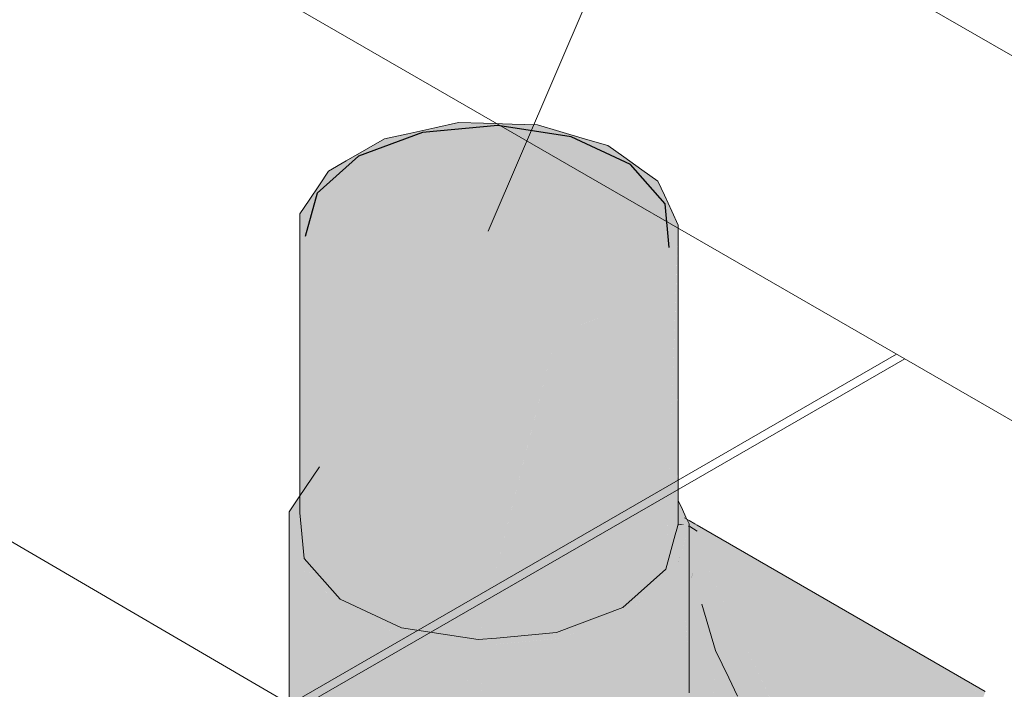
# Model space of a CAD drawing. Header units: millimetres. Extents: x -261 to 187, y -214 to 106.
# Tile 308 of 656: x -93.604 to -92.266, y -196.462 to -195.551. Entities that reach past the tile are written whole.
import ezdxf

# ---------------------------------------------------------------- set-up
doc = ezdxf.new("R2010")
doc.units = ezdxf.units.MM
doc.header["$LTSCALE"] = 0.005
doc.header["$MEASUREMENT"] = 0
for name, color, linetype, lineweight in [('AP-Condutos', 4, 'Continuous', 25), ('AP-Conexões', 9, 'Continuous', 18), ('DI-Indicação peça', 7, 'Continuous', 15), ('IFC-Cobertura-Contorno', 253, 'Continuous', 5), ('IFC-Parede-Contorno', 9, 'Continuous', 5), ('IFC-Segmento de fluxo-Contorno', 142, 'Continuous', 5)]:
    doc.layers.add(name, color=color, linetype=linetype, lineweight=lineweight)

msp = doc.modelspace()

# ---------------------------------------------------------------- hatches: boundary and pattern name
at = {"layer": 'AP-Condutos', "linetype": 'Continuous'}
msp.add_hatch(color=151, dxfattribs=at).paths.add_polyline_path([(-93.0565, -195.7044), (-93.1433, -195.7369), (-93.1996, -195.787), (-93.2158, -195.846), (-93.189, -195.9037), (-93.1239, -195.9502), (-93.0317, -195.9773), (-92.9283, -195.9804), (-92.9673, -195.8385), (-92.9283, -195.9804), (-92.8317, -195.959), (-92.7585, -195.9168), (-92.7215, -195.861), (-92.7269, -195.8013), (-92.7739, -195.7481), (-92.8543, -195.7105), (-92.9542, -195.695)])
at = {"layer": 'AP-Conexões', "linetype": 'Continuous'}
for points in [[(-93.2228, -196.2215), (-93.2171, -196.2836), (-93.1683, -196.3389), (-93.0847, -196.378), (-92.9808, -196.394), (-92.9808, -195.9876), (-93.0731, -195.9734), (-93.0847, -195.9907), (-93.0913, -196.0007), (-93.1683, -196.1165), (-93.2006, -196.1651), (-93.2171, -196.1899), (-93.2006, -196.1651), (-93.1683, -196.1165), (-93.0913, -196.0007), (-93.0847, -195.9907), (-93.0731, -195.9734), (-93.0847, -195.9716), (-93.1683, -195.9325), (-93.0847, -195.9716), (-92.9808, -195.9876), (-92.9808, -196.394), (-92.8746, -195.9779), (-92.7844, -195.9441), (-92.8233, -195.9587), (-92.8746, -195.9779), (-92.9096, -196.1152), (-92.8794, -196.3476), (-92.8746, -196.3448), (-92.8746, -196.1355), (-92.8746, -196.3448), (-92.8794, -196.3476), (-92.8746, -196.3843), (-92.8654, -196.3395), (-92.829, -196.1619), (-92.7984, -196.0124), (-92.829, -196.1619), (-92.8654, -196.3395), (-92.7964, -196.2997), (-92.7844, -196.2928), (-92.7844, -196.1878), (-92.7844, -196.0425), (-92.7754, -196.0618), (-92.7844, -196.0425), (-92.7844, -196.1878), (-92.7844, -196.2928), (-92.7964, -196.2997), (-92.8654, -196.3395), (-92.8746, -196.3843), (-92.7844, -196.3505), (-92.7764, -196.2882), (-92.765, -196.199), (-92.7535, -196.109), (-92.765, -196.199), (-92.7764, -196.2882), (-92.7384, -196.2663), (-92.7764, -196.2882), (-92.7844, -196.3505), (-92.7258, -196.2984), (-92.7258, -196.259), (-92.7258, -196.2984), (-92.713, -196.2516), (-92.7108, -196.2438), (-92.7237, -196.2419), (-92.7243, -196.2582), (-92.7258, -196.2217), (-92.7243, -196.2582), (-92.7231, -196.2233), (-92.7258, -196.1688), (-92.7231, -196.2233), (-92.7237, -196.2419), (-92.7108, -196.2438), (-92.7108, -196.2344), (-92.7108, -196.2304), (-92.7108, -196.201), (-92.7108, -195.8821), (-92.7215, -196.1781), (-92.7235, -196.1737), (-92.7215, -196.1781), (-92.709, -195.8307), (-92.7258, -195.892), (-92.7204, -195.8725), (-92.709, -195.8307), (-92.7242, -195.8312), (-92.709, -195.8307), (-92.7178, -195.8116), (-92.7279, -195.7898), (-92.7269, -195.8013), (-92.7264, -195.8072), (-92.7269, -195.8013), (-92.7279, -195.7898), (-92.7368, -195.7707), (-92.7504, -195.7747), (-92.7368, -195.7707), (-92.7583, -195.7554), (-92.783, -195.7378), (-92.7739, -195.7481), (-92.7693, -195.7533), (-92.7739, -195.7481), (-92.783, -195.7378), (-92.8045, -195.7224), (-92.8141, -195.7293), (-92.8045, -195.7224), (-92.835, -195.7135), (-92.8464, -195.7142), (-92.9673, -195.8385), (-92.8464, -195.7142), (-92.835, -195.7135), (-92.8543, -195.7105), (-92.9043, -195.7028), (-92.8543, -195.7105), (-92.835, -195.7135), (-92.8698, -195.7032), (-92.9003, -195.6943), (-92.9444, -195.6965), (-92.9003, -195.6943), (-92.9346, -195.6932), (-92.9735, -195.692), (-92.9542, -195.695), (-92.9735, -195.692), (-93.0054, -195.6997), (-92.9735, -195.692), (-93.0077, -195.691), (-93.0397, -195.6981), (-93.0565, -195.7044), (-93.0397, -195.6981), (-93.0762, -195.7062), (-93.0726, -195.7104), (-93.0762, -195.7062), (-93.1081, -195.7133), (-93.0998, -195.7206), (-93.1081, -195.7133), (-93.1324, -195.7273), (-93.1433, -195.7369), (-93.1324, -195.7273), (-93.16, -195.7432), (-93.1538, -195.7463), (-93.16, -195.7432), (-93.1842, -195.7572), (-93.1714, -195.762), (-93.1842, -195.7572), (-93.1965, -195.7756), (-93.1996, -195.787), (-93.2026, -195.798), (-93.2077, -195.8165), (-93.2026, -195.798), (-93.1996, -195.787), (-93.1965, -195.7756), (-93.2105, -195.7967), (-93.2228, -195.8151), (-93.2189, -195.8574), (-93.2171, -195.8772), (-93.2224, -196.1978), (-93.2171, -195.8772), (-93.2228, -195.8151), (-93.2228, -196.1984)], [(-92.7108, -195.8821), (-92.7108, -196.2438), (-92.709, -195.8307)], [(-92.709, -196.2334), (-92.709, -196.2314), (-92.709, -196.205), (-92.709, -195.8307), (-92.7106, -196.2014), (-92.7108, -196.2304), (-92.7108, -196.2344), (-92.7108, -196.2438), (-92.709, -196.2371)], [(-92.8746, -196.3843), (-92.8794, -196.3476), (-92.9096, -196.1152), (-92.9808, -196.394), (-92.956, -196.3918)], [(-93.2246, -196.2012), (-93.2373, -196.2202), (-93.2332, -196.2654), (-93.2313, -196.2858), (-93.2292, -196.2699), (-93.2228, -196.2215), (-93.1965, -196.159)], [(-92.709, -196.205), (-92.709, -196.2059), (-92.709, -196.2215), (-92.709, -196.2235), (-92.709, -196.2311), (-92.709, -196.2334), (-92.7057, -196.2253), (-92.704, -196.219), (-92.7057, -196.2253), (-92.709, -196.2334), (-92.709, -196.2347), (-92.7077, -196.2326), (-92.709, -196.2347), (-92.709, -196.2354), (-92.7083, -196.2348), (-92.7004, -196.2284), (-92.7083, -196.2348), (-92.7108, -196.2371), (-92.709, -196.2371), (-92.6943, -196.2366), (-92.6973, -196.2302), (-92.6986, -196.2274), (-92.7034, -196.2169)], [(-93.2373, -196.6266), (-93.2313, -196.6922), (-93.2352, -196.5764), (-93.2313, -196.6922), (-93.1799, -196.7492), (-93.2083, -196.5373), (-93.2084, -196.5361), (-93.2097, -196.5381), (-93.2313, -196.5705), (-93.2097, -196.5381), (-93.2084, -196.5361), (-93.2313, -196.5505), (-93.236, -196.5532), (-93.2364, -196.5782), (-93.236, -196.5532), (-93.2313, -196.5505), (-93.2084, -196.5361), (-93.2313, -196.2858), (-93.2373, -196.2202), (-93.2373, -196.5539), (-93.2373, -196.5795)], [(-93.2171, -196.2836), (-93.2228, -196.2215), (-93.2313, -196.2858), (-93.2153, -196.3039), (-92.9673, -196.2449)], [(-92.6943, -196.643), (-92.6943, -196.587), (-92.6943, -196.4996), (-92.6957, -196.4655), (-92.6958, -196.4654), (-92.6957, -196.4655), (-92.6943, -196.4996), (-92.6943, -196.4665), (-92.6943, -196.438), (-92.6973, -196.4137), (-92.6955, -196.4657), (-92.6973, -196.4137), (-92.6979, -196.4131), (-92.6973, -196.4137), (-92.6943, -196.438), (-92.6943, -196.4169), (-92.6943, -196.3799), (-92.6972, -196.3699), (-92.6988, -196.3676), (-92.6957, -196.4154), (-92.6968, -196.4142), (-92.6957, -196.4154), (-92.6991, -196.3638), (-92.6975, -196.4074), (-92.6985, -196.3985), (-92.6982, -196.4127), (-92.6985, -196.3985), (-92.6975, -196.4074), (-92.6989, -196.3674), (-92.6991, -196.3638), (-92.699, -196.3673), (-92.6991, -196.3638), (-92.6992, -196.3671), (-92.6991, -196.3638), (-92.6988, -196.3676), (-92.6972, -196.3699), (-92.6943, -196.3799), (-92.6943, -196.3743), (-92.6943, -196.3336), (-92.6943, -196.2875), (-92.6944, -196.2399), (-92.696, -196.2818), (-92.6977, -196.3266), (-92.696, -196.2818), (-92.6947, -196.2411), (-92.6947, -196.2401), (-92.6951, -196.2395), (-92.695, -196.2399), (-92.6948, -196.2412), (-92.695, -196.2399), (-92.6951, -196.2395), (-92.6951, -196.2398), (-92.6953, -196.2414), (-92.6985, -196.2733), (-92.6953, -196.2414), (-92.6951, -196.2398), (-92.6951, -196.2395), (-92.6951, -196.2398), (-92.6957, -196.2417), (-92.7015, -196.2631), (-92.7033, -196.3149), (-92.7015, -196.2631), (-92.7097, -196.2929), (-92.7093, -196.2837), (-92.7106, -196.2849), (-92.7093, -196.2837), (-92.709, -196.2773), (-92.7093, -196.2837), (-92.709, -196.2835), (-92.7093, -196.2837), (-92.7097, -196.2929), (-92.709, -196.2901), (-92.7097, -196.2929), (-92.709, -196.2901), (-92.7067, -196.2814), (-92.6962, -196.242), (-92.7067, -196.2814), (-92.709, -196.2901), (-92.7066, -196.2814), (-92.6959, -196.2418), (-92.6953, -196.2394), (-92.6959, -196.2418), (-92.7066, -196.2814), (-92.709, -196.2902), (-92.7065, -196.2813), (-92.6957, -196.2417), (-92.6951, -196.2395), (-92.6947, -196.2401), (-92.6946, -196.2397), (-92.6943, -196.2366), (-92.6997, -196.2368), (-92.709, -196.2384), (-92.709, -196.2388), (-92.7017, -196.2452), (-92.709, -196.2388), (-92.709, -196.2441), (-92.709, -196.2493), (-92.709, -196.2748), (-92.709, -196.2493), (-92.7108, -196.2824), (-92.7108, -196.2851), (-92.7108, -196.2824), (-92.709, -196.2493), (-92.709, -196.2441), (-92.709, -196.2388), (-92.709, -196.2384), (-92.7093, -196.2385), (-92.7108, -196.2438), (-92.7108, -196.2504), (-92.7108, -196.2438), (-92.7118, -196.2476), (-92.713, -196.2516), (-92.7138, -196.2546), (-92.7143, -196.2564), (-92.7145, -196.2573), (-92.7129, -196.2869), (-92.711, -196.2853), (-92.7129, -196.2869), (-92.7121, -196.3015), (-92.7108, -196.2969), (-92.7103, -196.3003), (-92.7085, -196.304), (-92.7103, -196.3003), (-92.7054, -196.3335), (-92.7039, -196.3476), (-92.7023, -196.3625), (-92.6999, -196.3853), (-92.7008, -196.41), (-92.6992, -196.4118), (-92.6977, -196.464), (-92.6974, -196.4643), (-92.6968, -196.4978), (-92.6974, -196.4643), (-92.6977, -196.464), (-92.6984, -196.4636), (-92.6977, -196.464), (-92.6992, -196.4118), (-92.7008, -196.41), (-92.7027, -196.4604), (-92.7008, -196.41), (-92.6999, -196.3853), (-92.7023, -196.3625), (-92.7039, -196.3476), (-92.7039, -196.3602), (-92.7039, -196.3476), (-92.7054, -196.3335), (-92.7103, -196.3003), (-92.7108, -196.2969), (-92.7108, -196.2992), (-92.7108, -196.3074), (-92.7108, -196.3226), (-92.7108, -196.3243), (-92.7108, -196.3226), (-92.7108, -196.3074), (-92.7108, -196.2992), (-92.7108, -196.2969), (-92.7112, -196.2984), (-92.7121, -196.3015), (-92.7121, -196.3202), (-92.7108, -196.3466), (-92.7106, -196.3503), (-92.7039, -196.4067), (-92.7106, -196.3503), (-92.7108, -196.3466), (-92.7108, -196.35), (-92.7082, -196.4022), (-92.7039, -196.4595), (-92.7082, -196.4022), (-92.7108, -196.35), (-92.7108, -196.3466), (-92.7121, -196.3202), (-92.7121, -196.3482), (-92.7113, -196.3989), (-92.7108, -196.35), (-92.7108, -196.3994), (-92.7083, -196.4021), (-92.7056, -196.4583), (-92.7083, -196.4021), (-92.7108, -196.3994), (-92.7056, -196.4583), (-92.7108, -196.3994), (-92.7065, -196.4576), (-92.7039, -196.4926), (-92.6953, -196.5848), (-92.7039, -196.4926), (-92.7065, -196.4576), (-92.7108, -196.3994), (-92.7108, -196.4545), (-92.7108, -196.4876), (-92.7108, -196.4545), (-92.711, -196.4544), (-92.7108, -196.4545), (-92.7108, -196.3994), (-92.7108, -196.35), (-92.7113, -196.3989), (-92.7118, -196.4538), (-92.7113, -196.3989), (-92.7121, -196.3482), (-92.7121, -196.3015), (-92.7319, -196.3191), (-92.7173, -196.3405), (-92.7121, -196.3981), (-92.7173, -196.3405), (-92.7319, -196.3191), (-92.7617, -196.3456), (-92.7638, -196.416), (-92.7617, -196.3456), (-92.774, -196.3565), (-92.7972, -196.3652), (-92.7826, -196.3967), (-92.7972, -196.3652), (-92.8213, -196.3742), (-92.8693, -196.3923), (-92.8693, -196.749), (-92.864, -196.7521), (-92.8693, -196.749), (-92.8693, -196.7855), (-92.8677, -196.7846), (-92.8661, -196.7836), (-92.8377, -196.7673), (-92.8598, -196.7545), (-92.7837, -196.4016), (-92.8598, -196.7545), (-92.8377, -196.7673), (-92.8367, -196.7667), (-92.815, -196.7542), (-92.774, -196.7608), (-92.7748, -196.731), (-92.774, -196.7629), (-92.7744, -196.7308), (-92.7787, -196.4052), (-92.774, -196.4086), (-92.7787, -196.4052), (-92.7744, -196.7308), (-92.774, -196.7305), (-92.774, -196.4153), (-92.7644, -196.4361), (-92.774, -196.4153), (-92.774, -196.7305), (-92.7744, -196.7308), (-92.774, -196.7629), (-92.773, -196.73), (-92.7707, -196.7286), (-92.7466, -196.4743), (-92.7426, -196.4314), (-92.7369, -196.3718), (-92.7426, -196.4314), (-92.7466, -196.4743), (-92.7707, -196.7286), (-92.773, -196.73), (-92.774, -196.7629), (-92.7693, -196.7278), (-92.7378, -196.4933), (-92.7307, -196.4401), (-92.7234, -196.3861), (-92.7165, -196.3934), (-92.7234, -196.3861), (-92.7307, -196.4401), (-92.7213, -196.4469), (-92.7157, -196.451), (-92.7121, -196.5487), (-92.7121, -196.4536), (-92.7121, -196.4867), (-92.7121, -196.5487), (-92.7157, -196.451), (-92.7213, -196.4469), (-92.7307, -196.4401), (-92.7378, -196.4933), (-92.7251, -196.5207), (-92.7181, -196.5356), (-92.7144, -196.5436), (-92.7181, -196.5356), (-92.7251, -196.5207), (-92.7378, -196.4933), (-92.7693, -196.7278), (-92.7737, -196.7607), (-92.7699, -196.7593), (-92.7659, -196.7258), (-92.7699, -196.7593), (-92.7121, -196.7079), (-92.7135, -196.6957), (-92.7129, -196.6953), (-92.7125, -196.6951), (-92.7122, -196.6949), (-92.7121, -196.6948), (-92.712, -196.6948), (-92.7112, -196.5506), (-92.7108, -196.5514), (-92.7112, -196.5506), (-92.712, -196.6948), (-92.7116, -196.6945), (-92.7108, -196.6749), (-92.7116, -196.6945), (-92.7108, -196.6941), (-92.7105, -196.6939), (-92.7065, -196.5607), (-92.7105, -196.6939), (-92.7062, -196.5613), (-92.6985, -196.578), (-92.7062, -196.5613), (-92.7105, -196.6939), (-92.7078, -196.6924)], [(-92.709, -196.2371), (-92.7093, -196.2385), (-92.6997, -196.2368)], [(-92.6462, -196.4676), (-92.6453, -196.4688), (-92.6372, -196.4794), (-92.6381, -196.4764), (-92.6372, -196.4794), (-92.6365, -196.4816), (-92.6347, -196.4877), (-92.6048, -196.5316), (-92.5963, -196.5378), (-92.5595, -196.5979), (-92.5938, -196.5395), (-92.6025, -196.5247), (-92.5938, -196.5395), (-92.5595, -196.5979), (-92.5927, -196.5403), (-92.5707, -196.5786), (-92.5561, -196.5848), (-92.5529, -196.5862), (-92.5512, -196.5869), (-92.5824, -196.5479), (-92.5512, -196.5869), (-92.5484, -196.5881), (-92.5771, -196.5517), (-92.6065, -196.5164), (-92.6192, -196.4964), (-92.6065, -196.5164), (-92.5771, -196.5517), (-92.5484, -196.5881), (-92.5478, -196.5884), (-92.5426, -196.5906), (-92.5383, -196.5946), (-92.5372, -196.594), (-92.5369, -196.5938), (-92.5384, -196.5924), (-92.5406, -196.5915), (-92.5384, -196.5924), (-92.5629, -196.562), (-92.568, -196.5583), (-92.5896, -196.5277), (-92.5695, -196.5573), (-92.5896, -196.5277), (-92.568, -196.5583), (-92.5629, -196.562), (-92.5384, -196.5924), (-92.5369, -196.5938), (-92.5361, -196.5934), (-92.5376, -196.5927), (-92.5575, -196.5659), (-92.5858, -196.5317), (-92.5575, -196.5659), (-92.5376, -196.5927), (-92.5361, -196.5934), (-92.5361, -196.5933), (-92.5557, -196.5672), (-92.5706, -196.5478), (-92.5557, -196.5672), (-92.536, -196.5934), (-92.5521, -196.5699), (-92.536, -196.5933), (-92.5335, -196.5918), (-92.5326, -196.5914), (-92.5376, -196.5828), (-92.5399, -196.5787), (-92.5411, -196.5779), (-92.5446, -196.5753), (-92.5411, -196.5779), (-92.5581, -196.561), (-92.5661, -196.5525), (-92.5581, -196.561), (-92.5411, -196.5779), (-92.6392, -196.4423), (-92.6403, -196.4461), (-92.6374, -196.4521), (-92.6411, -196.4492), (-92.6328, -196.4616), (-92.6411, -196.4492), (-92.6414, -196.4501), (-92.6415, -196.4505), (-92.6417, -196.4513), (-92.6284, -196.4708), (-92.6417, -196.4513), (-92.642, -196.4524), (-92.6417, -196.4513), (-92.6474, -196.4451), (-92.6423, -196.4536), (-92.6471, -196.4461), (-92.6424, -196.4539), (-92.613, -196.503), (-92.6424, -196.4539), (-92.6471, -196.4461), (-92.6425, -196.4541), (-92.6428, -196.4553), (-92.6163, -196.4994), (-92.6428, -196.4555), (-92.6429, -196.4558), (-92.6172, -196.4985), (-92.6429, -196.4558), (-92.643, -196.4559), (-92.6429, -196.4558), (-92.6454, -196.4518), (-92.6435, -196.458), (-92.639, -196.4731), (-92.6435, -196.458), (-92.6454, -196.4518), (-92.6429, -196.4558), (-92.6428, -196.4555), (-92.6457, -196.4506), (-92.6428, -196.4554), (-92.6163, -196.4994), (-92.6428, -196.4553), (-92.6425, -196.4541), (-92.6471, -196.4461), (-92.6423, -196.4536), (-92.6474, -196.4451), (-92.6417, -196.4513), (-92.6415, -196.4505), (-92.6414, -196.4501), (-92.6485, -196.4414), (-92.6414, -196.4501), (-92.6411, -196.4492), (-92.649, -196.4398), (-92.6569, -196.4291), (-92.649, -196.4398), (-92.6411, -196.4492), (-92.6374, -196.4521), (-92.6407, -196.4478), (-92.6502, -196.4358), (-92.6407, -196.4478), (-92.6374, -196.4521), (-92.6407, -196.4475), (-92.6374, -196.4521), (-92.6403, -196.4461), (-92.6392, -196.4423), (-92.5411, -196.5779), (-92.5399, -196.5787), (-92.6391, -196.4418), (-92.5399, -196.5787), (-92.6391, -196.4417), (-92.649, -196.428), (-92.651, -196.4329), (-92.649, -196.428), (-92.6391, -196.4417), (-92.5399, -196.5787), (-92.6326, -196.418), (-92.5399, -196.5787), (-92.5326, -196.5914), (-92.5313, -196.5906), (-92.5303, -196.59), (-92.5304, -196.5897), (-92.5303, -196.59), (-92.5302, -196.59), (-92.5315, -196.5875), (-92.5302, -196.59), (-92.5298, -196.5897), (-92.5291, -196.5893), (-92.5327, -196.5848), (-92.5291, -196.5893), (-92.5276, -196.5885), (-92.527, -196.5881), (-92.5266, -196.5879), (-92.5031, -196.5744), (-92.5031, -196.5743), (-92.6831, -196.2662), (-92.531, -196.5852), (-92.5331, -196.584), (-92.5336, -196.5833), (-92.5331, -196.584), (-92.5333, -196.5835), (-92.5331, -196.584), (-92.531, -196.5852), (-92.5458, -196.5566), (-92.531, -196.5852), (-92.5875, -196.4668), (-92.548, -196.5518), (-92.5467, -196.5547), (-92.6273, -196.3988), (-92.6322, -196.4167), (-92.6273, -196.3988), (-92.5467, -196.5547), (-92.548, -196.5518), (-92.6271, -196.3981), (-92.548, -196.5518), (-92.5875, -196.4668), (-92.6246, -196.3889), (-92.6268, -196.397), (-92.6246, -196.3889), (-92.6831, -196.2662), (-92.6858, -196.2605), (-92.6935, -196.2444), (-92.6913, -196.2431), (-92.69, -196.2424), (-92.6916, -196.2425), (-92.69, -196.2424), (-92.6935, -196.2444), (-92.3196, -196.4606), (-92.4329, -196.3913), (-92.6831, -196.2384), (-92.6866, -196.2364), (-92.6943, -196.232), (-92.7004, -196.2284), (-92.6943, -196.2367), (-92.6921, -196.2396), (-92.6929, -196.2397), (-92.6927, -196.24), (-92.6922, -196.2412), (-92.6918, -196.242), (-92.6922, -196.2412), (-92.6927, -196.24), (-92.6929, -196.2397), (-92.6921, -196.2396), (-92.6943, -196.2367), (-92.693, -196.2395), (-92.6943, -196.2367), (-92.6943, -196.2367), (-92.6943, -196.2393), (-92.6943, -196.2399), (-92.6935, -196.2404), (-92.6943, -196.2399), (-92.6943, -196.2409), (-92.6943, -196.2414), (-92.6943, -196.2426), (-92.6943, -196.2437), (-92.6943, -196.244), (-92.6943, -196.2444), (-92.7009, -196.2447), (-92.6943, -196.2517), (-92.6943, -196.2542), (-92.6943, -196.2654), (-92.6831, -196.2864), (-92.6943, -196.2654), (-92.6943, -196.2657), (-92.6943, -196.267), (-92.6943, -196.2734), (-92.6831, -196.289), (-92.6828, -196.2896), (-92.6831, -196.289), (-92.6943, -196.2734), (-92.6943, -196.2863), (-92.6943, -196.2867), (-92.6831, -196.2895), (-92.6943, -196.2867), (-92.6943, -196.3111), (-92.6831, -196.3305), (-92.6775, -196.3402), (-92.6798, -196.3362), (-92.6831, -196.3305), (-92.6831, -196.3387), (-92.6831, -196.3418), (-92.6785, -196.3405), (-92.6769, -196.346), (-92.6582, -196.4088), (-92.6552, -196.4189), (-92.6541, -196.4227), (-92.6552, -196.4189), (-92.6707, -196.4052), (-92.6552, -196.4189), (-92.6582, -196.4088), (-92.6769, -196.346), (-92.6785, -196.3405), (-92.6831, -196.3418), (-92.6831, -196.3569), (-92.6737, -196.3766), (-92.6831, -196.3569), (-92.6831, -196.3418), (-92.6831, -196.3387), (-92.6831, -196.3305), (-92.6943, -196.3111), (-92.6943, -196.3299), (-92.6895, -196.3436), (-92.6943, -196.3543), (-92.6831, -196.362), (-92.6943, -196.3543), (-92.6943, -196.3617), (-92.6831, -196.378), (-92.6718, -196.3946), (-92.6943, -196.3617), (-92.6943, -196.3643), (-92.6943, -196.3655), (-92.6723, -196.4066), (-92.6702, -196.4095), (-92.6459, -196.4501), (-92.6702, -196.4095), (-92.667, -196.4404), (-92.6456, -196.4655)], [(-92.6944, -196.2402), (-92.6944, -196.2399), (-92.6943, -196.2366), (-92.6946, -196.2397)], [(-92.6943, -196.2403), (-92.6943, -196.2399), (-92.6943, -196.2366), (-92.6944, -196.2399)], [(-93.1683, -196.3389), (-93.2019, -196.3008), (-93.1797, -196.3442), (-93.1523, -196.3571), (-92.9673, -196.2449)], [(-92.6943, -196.2414), (-92.709, -196.2613), (-92.6943, -196.2529), (-92.6831, -196.2464), (-92.6935, -196.2404)], [(-92.6943, -196.2678), (-92.6943, -196.2697), (-92.6865, -196.2536), (-92.6868, -196.2512), (-92.687, -196.2487), (-92.6943, -196.2529), (-92.6943, -196.259), (-92.709, -196.2798), (-92.709, -196.28), (-92.6943, -196.2609)], [(-92.696, -196.2818), (-92.6944, -196.241), (-92.6946, -196.2401), (-92.6946, -196.2397), (-92.6946, -196.2401), (-92.6947, -196.2411)], [(-92.6943, -196.2399), (-92.6958, -196.2391), (-92.6949, -196.2412)], [(-92.6944, -196.241), (-92.6944, -196.2402), (-92.6946, -196.2397), (-92.6946, -196.2401)], [(-92.6943, -196.2409), (-92.6943, -196.2403), (-92.6944, -196.2399), (-92.6944, -196.2402)], [(-92.6943, -196.2875), (-92.6943, -196.2409), (-92.6944, -196.2402), (-92.6944, -196.2399), (-92.6944, -196.2402), (-92.6944, -196.2409)], [(-92.6943, -196.2924), (-92.6875, -196.2644), (-92.6831, -196.2464), (-92.6943, -196.2697), (-92.6943, -196.2704)], [(-92.5031, -196.5743), (-92.5029, -196.5742), (-92.6831, -196.2624), (-92.477, -196.5593), (-92.4767, -196.5591), (-92.45, -196.5437), (-92.6831, -196.2595), (-92.45, -196.5437), (-92.4496, -196.5435), (-92.3684, -196.6431), (-92.3665, -196.6455), (-92.3622, -196.6508), (-92.3328, -196.6232), (-92.3312, -196.6217), (-92.3324, -196.6224), (-92.3328, -196.6226), (-92.334, -196.6233), (-92.3445, -196.6294), (-92.3567, -196.6364), (-92.3445, -196.6294), (-92.334, -196.6233), (-92.3328, -196.6226), (-92.3324, -196.6224), (-92.3312, -196.6217), (-92.33, -196.6206), (-92.3311, -196.6195), (-92.3323, -196.6221), (-92.3311, -196.6195), (-92.3347, -196.6158), (-92.4409, -196.5385), (-92.3347, -196.6158), (-92.4209, -196.527), (-92.6831, -196.2572), (-92.4209, -196.527), (-92.33, -196.6206), (-92.4206, -196.5268), (-92.3347, -196.6157), (-92.3311, -196.6194), (-92.3255, -196.6072), (-92.3311, -196.6194), (-92.33, -196.6206), (-92.3228, -196.6046), (-92.3239, -196.6035), (-92.3228, -196.6046), (-92.3096, -196.5756), (-92.3107, -196.5746), (-92.4096, -196.5204), (-92.3107, -196.5746), (-92.3882, -196.5081), (-92.6831, -196.2552), (-92.3882, -196.5081), (-92.3096, -196.5756), (-92.388, -196.508), (-92.3107, -196.5746), (-92.3096, -196.5756), (-92.3071, -196.5741), (-92.2992, -196.5696), (-92.3003, -196.5517), (-92.3016, -196.5305), (-92.3058, -196.5638), (-92.3066, -196.5705), (-92.3058, -196.5638), (-92.309, -196.5708), (-92.3058, -196.5638), (-92.3016, -196.5305), (-92.2999, -196.5172), (-92.2989, -196.5166), (-92.2989, -196.5086), (-92.2989, -196.5166), (-92.2919, -196.5126), (-92.2969, -196.4927), (-92.2989, -196.5021), (-92.3023, -196.5186), (-92.3495, -196.4858), (-92.3851, -196.5063), (-92.6831, -196.2534), (-92.3851, -196.5063), (-92.3495, -196.4858), (-92.3023, -196.5186), (-92.3493, -196.4857), (-92.3023, -196.5186), (-92.2989, -196.5021), (-92.2969, -196.4927), (-92.2989, -196.4846), (-92.2919, -196.4646), (-92.2989, -196.4686), (-92.3023, -196.4706), (-92.2989, -196.4686), (-92.2919, -196.4646), (-92.3093, -196.4546), (-92.3046, -196.4652), (-92.3065, -196.461), (-92.3093, -196.4626), (-92.3106, -196.4634), (-92.3127, -196.4646), (-92.3176, -196.4674), (-92.3127, -196.4646), (-92.3106, -196.4634), (-92.3093, -196.4626), (-92.3065, -196.461), (-92.3093, -196.4546), (-92.3162, -196.4586), (-92.3196, -196.4606), (-92.6831, -196.2517), (-92.3196, -196.4606), (-92.6831, -196.2504), (-92.6935, -196.2444), (-92.6831, -196.2662)], [(-92.3196, -196.4606), (-92.3093, -196.4546), (-92.6831, -196.2384)], [(-92.7121, -196.3015), (-92.7145, -196.2573), (-92.7258, -196.2984), (-92.8344, -196.3216), (-92.7273, -196.304), (-92.7608, -196.3417), (-92.774, -196.3565), (-92.7547, -196.3394), (-92.7313, -196.3186)], [(-92.6831, -196.2624), (-92.477, -196.5593), (-92.477, -196.5593)], [(-92.6831, -196.2624), (-92.5029, -196.5742), (-92.477, -196.5593)], [(-92.709, -196.2998), (-92.6997, -196.2752), (-92.709, -196.28), (-92.709, -196.2835)], [(-92.6875, -196.2644), (-92.6943, -196.2924), (-92.6831, -196.2864)], [(-93.2083, -196.5373), (-93.1797, -196.3442), (-93.2313, -196.2858)], [(-92.7066, -196.2814), (-92.709, -196.2901), (-92.7097, -196.2929), (-92.709, -196.2902)], [(-92.6769, -196.346), (-92.6882, -196.3145), (-92.6831, -196.2864), (-92.6931, -196.3163), (-92.6943, -196.3199), (-92.6943, -196.3474), (-92.6943, -196.3561)], [(-93.1869, -196.3302), (-93.2019, -196.3008), (-93.2153, -196.3039), (-93.1958, -196.3261), (-93.1797, -196.3442)], [(-92.6932, -196.3163), (-92.6892, -196.3045), (-92.6929, -196.2921), (-92.6943, -196.2929), (-92.6943, -196.299), (-92.6942, -196.3167), (-92.6933, -196.3164), (-92.6942, -196.3167), (-92.6943, -196.299), (-92.6943, -196.3167), (-92.6943, -196.3193), (-92.6943, -196.3197), (-92.6943, -196.3199), (-92.6931, -196.3163), (-92.6892, -196.3045)], [(-92.7331, -196.3049), (-92.7844, -196.3505), (-92.8936, -196.3558), (-92.791, -196.3564), (-92.8464, -196.3818), (-92.8693, -196.3923), (-92.8397, -196.3811), (-92.8036, -196.3676), (-92.774, -196.3565), (-92.7273, -196.304)], [(-92.6931, -196.3163), (-92.6892, -196.3046), (-92.6892, -196.3045)], [(-93.0914, -196.7919), (-93.0905, -196.7887), (-93.0511, -196.6492), (-92.9829, -196.4073), (-93.0796, -196.463), (-92.9829, -196.4073), (-93.0498, -196.6446), (-93.0511, -196.6492), (-92.9832, -196.8053), (-92.9831, -196.8055), (-92.9824, -196.8054), (-92.9831, -196.8055), (-93.0511, -196.6492), (-93.0914, -196.7919), (-92.9962, -196.8067), (-92.9816, -196.8089), (-92.9816, -196.8055), (-92.9816, -196.8053), (-92.9816, -196.8089), (-92.9806, -196.8052), (-92.9816, -196.6873), (-92.9806, -196.8052), (-92.9816, -196.8089), (-92.8965, -196.8011), (-92.8693, -196.7987), (-92.8722, -196.7953), (-92.8891, -196.7969), (-92.9419, -196.8017), (-92.877, -196.7899), (-92.8693, -196.7855), (-92.8693, -196.7487), (-92.953, -196.7029), (-92.9816, -196.6841), (-92.953, -196.7029), (-92.9533, -196.7005), (-92.9816, -196.4065), (-92.9533, -196.7005), (-92.9812, -196.4063), (-92.953, -196.7029), (-92.8693, -196.3923), (-92.9733, -196.4018), (-92.9466, -196.3993), (-92.8693, -196.3923), (-92.8746, -196.3843), (-92.956, -196.3918), (-92.9643, -196.3966), (-92.9669, -196.3962), (-92.9643, -196.3966), (-92.956, -196.3918), (-92.9625, -196.3924), (-92.969, -196.3959), (-92.9816, -196.4025), (-92.9808, -196.394), (-93.0847, -196.378), (-93.0914, -196.3855), (-93.0914, -196.4698), (-93.0914, -196.6272), (-93.0914, -196.7885), (-93.0914, -196.6272), (-93.0914, -196.4698), (-93.0914, -196.3855), (-93.1043, -196.3795), (-93.1797, -196.3442), (-93.1391, -196.4318), (-93.1797, -196.3442), (-93.2081, -196.5356), (-93.1797, -196.4929), (-93.2081, -196.5356), (-93.2083, -196.5373), (-93.1797, -196.5207), (-93.2083, -196.5373), (-93.1797, -196.7506), (-93.1151, -196.4835), (-93.143, -196.599), (-93.0923, -196.7884)], [(-93.1078, -196.3744), (-93.1423, -196.351), (-93.1523, -196.3571), (-93.1188, -196.3727), (-93.0914, -196.3855)], [(-93.0847, -196.378), (-93.1423, -196.351), (-93.0914, -196.3855)], [(-92.7999, -196.3563), (-92.8746, -196.3843), (-92.8693, -196.3923), (-92.791, -196.3564)], [(-92.6591, -196.4259), (-92.6672, -196.414), (-92.6816, -196.4224), (-92.6582, -196.4088), (-92.6769, -196.346), (-92.6821, -196.4208), (-92.6783, -196.3669), (-92.6858, -196.3512), (-92.6943, -196.3561), (-92.6943, -196.3799), (-92.6943, -196.4269), (-92.6943, -196.4278), (-92.6943, -196.4281), (-92.6943, -196.4295), (-92.6943, -196.4297), (-92.6943, -196.438), (-92.6943, -196.4454), (-92.6892, -196.4856), (-92.6943, -196.4454), (-92.7479, -196.4605), (-92.6943, -196.4996), (-92.6943, -196.5034), (-92.6943, -196.5037), (-92.6912, -196.5019), (-92.6877, -196.5002), (-92.6622, -196.4876)], [(-92.7535, -196.4564), (-92.6954, -196.4274), (-92.7022, -196.363)], [(-92.9816, -196.4025), (-92.9625, -196.3924), (-92.9808, -196.394)], [(-92.9525, -196.701), (-92.8788, -196.7435), (-92.8781, -196.7439), (-92.8693, -196.7487), (-92.8693, -196.3923), (-92.9525, -196.7009)], [(-92.6284, -196.4708), (-92.6403, -196.4461), (-92.6582, -196.4088), (-92.6622, -196.4876), (-92.6912, -196.5019), (-92.6943, -196.5037), (-92.6943, -196.5039), (-92.6943, -196.5062), (-92.6893, -196.5033), (-92.6943, -196.5062), (-92.6943, -196.5065), (-92.6943, -196.5088), (-92.6943, -196.5095), (-92.6872, -196.5048), (-92.6943, -196.5095), (-92.6943, -196.51), (-92.6943, -196.5118), (-92.6943, -196.5119), (-92.6943, -196.5125), (-92.6856, -196.506), (-92.6615, -196.4899), (-92.65, -196.4815), (-92.6615, -196.4899), (-92.6856, -196.506), (-92.6943, -196.5125), (-92.6943, -196.5146), (-92.6943, -196.517), (-92.6943, -196.587), (-92.6835, -196.5075), (-92.6943, -196.587), (-92.6939, -196.5878), (-92.6923, -196.5913), (-92.6922, -196.5915), (-92.6774, -196.5814), (-92.6763, -196.5777), (-92.6636, -196.5311), (-92.6615, -196.5235), (-92.6636, -196.5311), (-92.6763, -196.5777), (-92.6774, -196.5814), (-92.6922, -196.5915), (-92.6774, -196.5816), (-92.6414, -196.5575), (-92.6488, -196.5328), (-92.6567, -196.5061), (-92.6608, -196.4924), (-92.6506, -196.4836), (-92.6608, -196.4924), (-92.6567, -196.5061), (-92.6488, -196.5328), (-92.6414, -196.5575), (-92.6774, -196.5816), (-92.6922, -196.5915), (-92.6921, -196.5917), (-92.6775, -196.5819), (-92.6784, -196.5851), (-92.6775, -196.5819), (-92.6921, -196.5917), (-92.6908, -196.5944), (-92.6787, -196.5864), (-92.6403, -196.5611), (-92.665, -196.5773), (-92.6785, -196.5863), (-92.6743, -196.6112), (-92.6785, -196.5863), (-92.6788, -196.5864), (-92.6788, -196.5866), (-92.6788, -196.5864), (-92.6796, -196.5872), (-92.6796, -196.5876), (-92.6796, -196.5895), (-92.6796, -196.5876), (-92.6796, -196.5872), (-92.6788, -196.5864), (-92.6796, -196.5871), (-92.6902, -196.5957), (-92.69, -196.5961), (-92.6887, -196.5991), (-92.6839, -196.605), (-92.6796, -196.6103), (-92.6839, -196.605), (-92.6887, -196.5991), (-92.6846, -196.6078), (-92.6796, -196.6186), (-92.6754, -196.6154), (-92.6692, -196.6411), (-92.6754, -196.6154), (-92.6796, -196.6186), (-92.6796, -196.6259), (-92.6775, -196.6231), (-92.6738, -196.6312), (-92.6775, -196.6231), (-92.6796, -196.6259), (-92.6796, -196.6286), (-92.6789, -196.628), (-92.6796, -196.6286), (-92.6796, -196.6306), (-92.6869, -196.6573), (-92.6796, -196.6531), (-92.6869, -196.6573), (-92.6874, -196.6588), (-92.6874, -196.659), (-92.6796, -196.6537), (-92.6874, -196.659), (-92.6796, -196.6538), (-92.6719, -196.6487), (-92.667, -196.6458), (-92.6227, -196.6203), (-92.6719, -196.6487), (-92.6796, -196.6538), (-92.6874, -196.6591), (-92.6878, -196.6603), (-92.6796, -196.6543), (-92.6796, -196.6555), (-92.6796, -196.6543), (-92.6878, -196.6603), (-92.6886, -196.6634), (-92.6796, -196.6575), (-92.6886, -196.6634), (-92.6887, -196.6637), (-92.6796, -196.6576), (-92.6715, -196.6522), (-92.6796, -196.6577), (-92.6887, -196.6638), (-92.6899, -196.6682), (-92.6796, -196.6593), (-92.6796, -196.6597), (-92.6796, -196.6593), (-92.6899, -196.6682), (-92.6903, -196.6696), (-92.6796, -196.6627), (-92.6903, -196.6696), (-92.6906, -196.6708), (-92.6943, -196.6841), (-92.6942, -196.6845), (-92.6933, -196.6912), (-92.6923, -196.6834), (-92.6912, -196.6828), (-92.6897, -196.6819), (-92.6857, -196.6796), (-92.685, -196.6792), (-92.6796, -196.6659), (-92.6796, -196.6631), (-92.6796, -196.6659), (-92.685, -196.6792), (-92.684, -196.6786), (-92.6831, -196.6781), (-92.6813, -196.6771), (-92.6811, -196.677), (-92.6796, -196.6738), (-92.681, -196.6769), (-92.6807, -196.6767), (-92.6802, -196.6764), (-92.6796, -196.6761), (-92.6787, -196.6756), (-92.6796, -196.6745), (-92.6787, -196.6756), (-92.6776, -196.6749), (-92.6753, -196.6736), (-92.6727, -196.6721), (-92.6743, -196.6636), (-92.671, -196.6571), (-92.6743, -196.6636), (-92.6727, -196.6721), (-92.6705, -196.6708), (-92.6703, -196.6707), (-92.6696, -196.6703), (-92.6599, -196.6648), (-92.6696, -196.6701), (-92.6599, -196.6648), (-92.643, -196.6497), (-92.6502, -196.6529), (-92.6705, -196.6619), (-92.6502, -196.6529), (-92.6484, -196.6513), (-92.6462, -196.6493), (-92.635, -196.6394), (-92.6462, -196.6493), (-92.6484, -196.6513), (-92.6502, -196.6529), (-92.643, -196.6497), (-92.6405, -196.6475), (-92.643, -196.6497), (-92.6599, -196.6648), (-92.6693, -196.6731), (-92.6656, -196.7082), (-92.653, -196.6608), (-92.6348, -196.6503), (-92.6319, -196.6448), (-92.6269, -196.6354), (-92.6319, -196.6448), (-92.6348, -196.6503), (-92.6297, -196.6473), (-92.6169, -196.6399), (-92.6173, -196.6384), (-92.6169, -196.6399), (-92.6036, -196.6323), (-92.5962, -196.628), (-92.5956, -196.6277), (-92.62, -196.6293), (-92.6208, -196.6267), (-92.6236, -196.6292), (-92.6213, -196.625), (-92.6236, -196.6292), (-92.6208, -196.6267), (-92.62, -196.6293), (-92.5956, -196.6277), (-92.5932, -196.6263), (-92.6158, -196.6255), (-92.6191, -196.6252), (-92.6158, -196.6255), (-92.5932, -196.6263), (-92.584, -196.621), (-92.5865, -196.6024), (-92.5986, -196.6102), (-92.612, -196.6189), (-92.6104, -196.6175), (-92.5967, -196.6053), (-92.6104, -196.6175), (-92.612, -196.6189), (-92.5689, -196.591), (-92.5703, -196.5901), (-92.5754, -196.5863), (-92.5703, -196.5901), (-92.5689, -196.591), (-92.5446, -196.5753), (-92.553, -196.5665), (-92.5896, -196.5277), (-92.5723, -196.5836), (-92.573, -196.5842), (-92.5723, -196.5836), (-92.5837, -196.5469), (-92.5939, -196.5395), (-92.6033, -196.566), (-92.5939, -196.5395), (-92.5896, -196.5277), (-92.6004, -196.5348), (-92.6244, -196.5506), (-92.5896, -196.5277), (-92.6284, -196.4708), (-92.6266, -196.549), (-92.6388, -196.5401), (-92.6559, -196.503), (-92.6388, -196.5401), (-92.6266, -196.549), (-92.628, -196.487), (-92.6304, -196.4845), (-92.6376, -196.4769), (-92.6512, -196.486)]]:
    msp.add_hatch(color=140, dxfattribs=at).paths.add_polyline_path(points)

# ---------------------------------------------------------------- linework, layer by layer
at = {"layer": 'AP-Condutos'}
for p, q in [((-92.9542, -195.695), (-93.0565, -195.7044)), ((-92.8543, -195.7105), (-92.9542, -195.695)), ((-93.0565, -195.7044), (-93.1433, -195.7369)), ((-92.7739, -195.7481), (-92.8543, -195.7105)), ((-93.1433, -195.7369), (-93.1996, -195.787)), ((-92.7269, -195.8013), (-92.7739, -195.7481)), ((-93.1996, -195.787), (-93.2158, -195.846)), ((-92.7215, -195.861), (-92.7269, -195.8013))]:
    msp.add_line(p, q, dxfattribs=at)
at = {"layer": 'AP-Conexões'}
for p, q in [((-93.0397, -195.6981), (-93.0762, -195.7062)), ((-93.0077, -195.691), (-93.0397, -195.6981)), ((-92.9735, -195.692), (-93.0077, -195.691)), ((-92.9346, -195.6932), (-92.9735, -195.692)), ((-92.9003, -195.6943), (-92.9346, -195.6932)), ((-92.8698, -195.7032), (-92.9003, -195.6943)), ((-93.1081, -195.7133), (-93.1324, -195.7273)), ((-93.0762, -195.7062), (-93.1081, -195.7133)), ((-92.835, -195.7135), (-92.8698, -195.7032)), ((-92.8045, -195.7224), (-92.835, -195.7135)), ((-93.1324, -195.7273), (-93.16, -195.7432)), ((-92.783, -195.7378), (-92.8045, -195.7224)), ((-92.7583, -195.7554), (-92.783, -195.7378)), ((-93.16, -195.7432), (-93.1842, -195.7572)), ((-92.7368, -195.7707), (-92.7583, -195.7554)), ((-93.1842, -195.7572), (-93.1965, -195.7756)), ((-93.1965, -195.7756), (-93.2105, -195.7967)), ((-92.7279, -195.7898), (-92.7368, -195.7707)), ((-92.7178, -195.8116), (-92.7279, -195.7898)), ((-93.2105, -195.7967), (-93.2228, -195.8151)), ((-93.2228, -195.8151), (-93.2228, -196.1984)), ((-92.709, -195.8307), (-92.7178, -195.8116)), ((-92.709, -196.205), (-92.709, -195.8307)), ((-93.1965, -196.159), (-93.2246, -196.2012)), ((-93.2246, -196.2012), (-93.2373, -196.2202)), ((-93.2228, -196.1984), (-93.2228, -196.2215)), ((-92.709, -196.2314), (-92.709, -196.205)), ((-92.7034, -196.2169), (-92.709, -196.205)), ((-93.2373, -196.2202), (-93.2373, -196.5539)), ((-93.2228, -196.2215), (-93.2171, -196.2836)), ((-92.6986, -196.2274), (-92.7034, -196.2169)), ((-92.709, -196.2334), (-92.709, -196.2314)), ((-92.709, -196.2371), (-92.709, -196.2334)), ((-92.6943, -196.232), (-92.7004, -196.2284)), ((-92.6973, -196.2302), (-92.6986, -196.2274)), ((-92.6943, -196.2366), (-92.6973, -196.2302)), ((-92.6866, -196.2364), (-92.6943, -196.232)), ((-92.6943, -196.2399), (-92.6943, -196.2366)), ((-92.6831, -196.2384), (-92.6866, -196.2364)), ((-92.713, -196.2516), (-92.7108, -196.2438)), ((-92.7108, -196.2438), (-92.709, -196.2371)), ((-92.6943, -196.2403), (-92.6943, -196.2399)), ((-92.6943, -196.2409), (-92.6943, -196.2403)), ((-92.6943, -196.2875), (-92.6943, -196.2409)), ((-92.6831, -196.2464), (-92.6935, -196.2404)), ((-92.3093, -196.4546), (-92.6831, -196.2384)), ((-92.7258, -196.2984), (-92.713, -196.2516)), ((-93.2171, -196.2836), (-93.1683, -196.3389)), ((-92.6943, -196.3336), (-92.6943, -196.2875)), ((-92.7844, -196.3505), (-92.7258, -196.2984)), ((-93.1683, -196.3389), (-93.0847, -196.378)), ((-92.6943, -196.3743), (-92.6943, -196.3336)), ((-92.8746, -196.3843), (-92.7844, -196.3505)), ((-92.6582, -196.4088), (-92.6769, -196.346)), ((-93.0847, -196.378), (-92.9808, -196.394)), ((-92.6943, -196.3799), (-92.6943, -196.3743)), ((-92.6943, -196.4169), (-92.6943, -196.3799)), ((-92.9808, -196.394), (-92.956, -196.3918)), ((-92.956, -196.3918), (-92.8746, -196.3843)), ((-92.6403, -196.4461), (-92.6582, -196.4088)), ((-92.6943, -196.438), (-92.6943, -196.4169)), ((-92.6943, -196.4665), (-92.6943, -196.438)), ((-92.6284, -196.4708), (-92.6403, -196.4461)), ((-92.2919, -196.4646), (-92.3093, -196.4546))]:
    msp.add_line(p, q, dxfattribs=at)
at = {"layer": 'DI-Indicação peça'}
for p, q in [((-92.7065, -195.2296), (-92.9673, -195.8385)), ((-93.7948, -196.1559), (-92.9673, -196.6385))]:
    msp.add_line(p, q, dxfattribs=at)
at = {"layer": 'IFC-Cobertura-Contorno', "lineweight": 5}
msp.add_line((-92.0113, -196.2374), (-99.7586, -191.7645), dxfattribs=at)
at = {"layer": 'IFC-Parede-Contorno', "lineweight": 5}
msp.add_line((-91.0231, -196.3117), (-99.3289, -191.5164), dxfattribs=at)
at = {"layer": 'IFC-Segmento de fluxo-Contorno', "lineweight": 5}
for p, q in [((-92.4124, -196.0058), (-102.2747, -201.6998)), ((-92.4014, -196.0121), (-102.2637, -201.7061))]:
    msp.add_line(p, q, dxfattribs=at)

doc.saveas('drawing.dxf')
